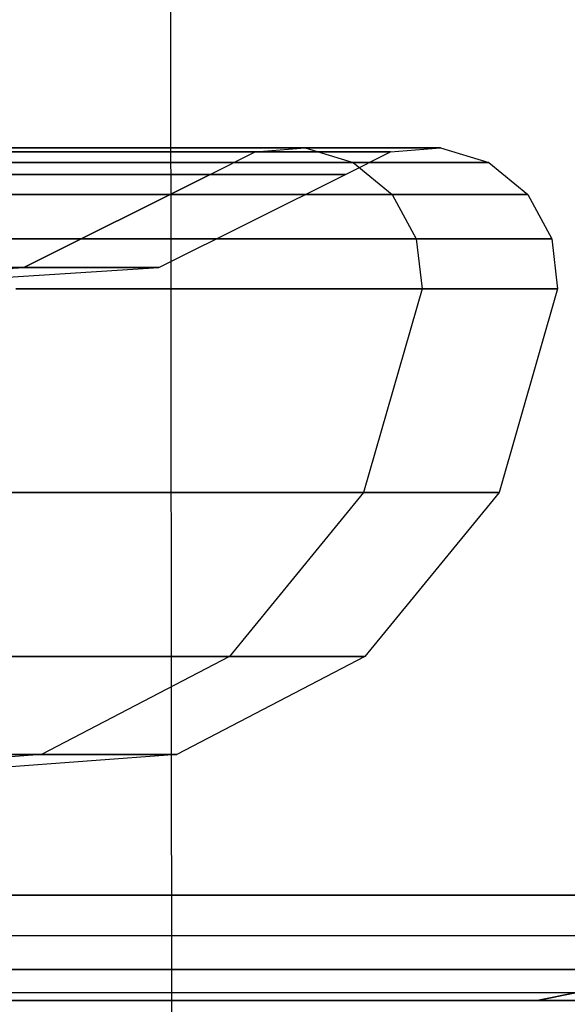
# Model space of a CAD drawing. Extents: x -172 to 172, y -29 to 28.
# Tile 883 of 914: x 165.53 to 166.57, y -6.56 to -4.69. Entities that reach past the tile are written whole.
import ezdxf

# ---------------------------------------------------------------- set-up
doc = ezdxf.new("R2010")
doc.units = 0
doc.header["$LTSCALE"] = 25.4
doc.layers.get('0').update_dxf_attribs({"linetype": 'CONTINUOUS'})

# ---------------------------------------------------------------- blocks, each defined once
blk = doc.blocks.new('RYFLO_AURA_STL')
at = {"color": 0}
for p, q in [((165.8179, -7.3033, -1205.7495), (165.8073, 7.0967, -1205.752)), ((165.8179, -7.3033, -1205.7495), (165.8073, 7.0967, -1205.752)), ((165.8179, -7.3033, -1280.7507), (165.8073, 7.0967, -1280.7483)), ((165.8179, -7.3033, -1280.7507), (165.8073, 7.0967, -1280.7483)), ((166.0708, -4.9348, -1234.0065), (165.3005, -4.9348, -1224.7914)), ((165.3005, -4.9348, -1261.7089), (166.0708, -4.9348, -1252.4938)), ((166.0708, -4.9348, -1234.0065), (165.3005, -4.9348, -1224.7914)), ((165.3005, -4.9348, -1261.7089), (166.0708, -4.9348, -1252.4938)), ((165.9757, -4.9428, -1234.0118), (166.0708, -4.9348, -1234.0065)), ((165.9757, -4.9428, -1234.0118), (166.0708, -4.9348, -1234.0065)), ((165.9757, -4.9428, -1252.4884), (166.0708, -4.9348, -1252.4938)), ((165.9757, -4.9428, -1252.4884), (166.0708, -4.9348, -1252.4938)), ((166.3279, -4.9348, -1243.2501), (166.0708, -4.9348, -1234.0065)), ((166.0708, -4.9348, -1234.0065), (166.162, -4.9632, -1234.0015)), ((166.0708, -4.9348, -1234.0065), (166.162, -4.9632, -1234.0015)), ((166.0708, -4.9348, -1252.4938), (166.162, -4.9632, -1252.4988)), ((166.0708, -4.9348, -1252.4938), (166.3279, -4.9348, -1243.2501)), ((166.0708, -4.9348, -1252.4938), (166.162, -4.9632, -1252.4988)), ((166.3279, -4.9348, -1243.2501), (166.0708, -4.9348, -1234.0065)), ((166.0708, -4.9348, -1252.4938), (166.3279, -4.9348, -1243.2501)), ((166.2326, -4.9428, -1243.2501), (166.3279, -4.9348, -1243.2501)), ((166.2326, -4.9428, -1243.2501), (166.3279, -4.9348, -1243.2501)), ((166.3279, -4.9348, -1243.2501), (166.4192, -4.9632, -1243.2501)), ((166.3279, -4.9348, -1243.2501), (166.4192, -4.9632, -1243.2501)), ((165.9757, -4.9428, -1234.0118), (165.2057, -4.9428, -1224.802)), ((165.2057, -4.9428, -1261.6982), (165.9757, -4.9428, -1252.4884)), ((165.9757, -4.9428, -1234.0118), (165.2057, -4.9428, -1224.802)), ((165.2057, -4.9428, -1261.6982), (165.9757, -4.9428, -1252.4884)), ((165.8905, -4.986, -1234.0165), (165.9757, -4.9428, -1234.0118)), ((165.8905, -4.986, -1234.0165), (165.9757, -4.9428, -1234.0118)), ((165.8905, -4.986, -1252.4838), (165.9757, -4.9428, -1252.4884)), ((165.8905, -4.986, -1252.4838), (165.9757, -4.9428, -1252.4884)), ((166.2326, -4.9428, -1243.2501), (165.9757, -4.9428, -1234.0118)), ((165.9757, -4.9428, -1252.4884), (166.2326, -4.9428, -1243.2501)), ((166.2326, -4.9428, -1243.2501), (165.9757, -4.9428, -1234.0118)), ((165.9757, -4.9428, -1252.4884), (166.2326, -4.9428, -1243.2501)), ((166.1472, -4.986, -1243.2501), (166.2326, -4.9428, -1243.2501)), ((166.1472, -4.986, -1243.2501), (166.2326, -4.9428, -1243.2501)), ((166.162, -4.9632, -1234.0015), (165.3912, -4.9632, -1224.7812)), ((165.3912, -4.9632, -1261.719), (166.162, -4.9632, -1252.4988)), ((166.162, -4.9632, -1234.0015), (165.3912, -4.9632, -1224.7812)), ((165.3912, -4.9632, -1261.719), (166.162, -4.9632, -1252.4988)), ((166.4192, -4.9632, -1243.2501), (166.162, -4.9632, -1234.0015)), ((166.162, -4.9632, -1234.0015), (166.2359, -5.0238, -1233.9973)), ((166.162, -4.9632, -1234.0015), (166.2359, -5.0238, -1233.9973)), ((166.162, -4.9632, -1252.4988), (166.2359, -5.0238, -1252.5029)), ((166.162, -4.9632, -1252.4988), (166.4192, -4.9632, -1243.2501)), ((166.162, -4.9632, -1252.4988), (166.2359, -5.0238, -1252.5029)), ((166.4192, -4.9632, -1243.2501), (166.162, -4.9632, -1234.0015)), ((166.162, -4.9632, -1252.4988), (166.4192, -4.9632, -1243.2501)), ((166.4192, -4.9632, -1243.2501), (166.4932, -5.0238, -1243.2501)), ((166.4192, -4.9632, -1243.2501), (166.4932, -5.0238, -1243.2501)), ((165.1209, -4.986, -1224.8115), (165.8905, -4.986, -1234.0165)), ((165.8905, -4.986, -1252.4838), (165.1209, -4.986, -1261.6887)), ((165.1209, -4.986, -1224.8115), (165.8905, -4.986, -1234.0165)), ((165.8905, -4.986, -1252.4838), (165.1209, -4.986, -1261.6887)), ((165.8905, -4.986, -1234.0165), (165.5365, -5.1625, -1234.0363)), ((165.5365, -5.1625, -1252.464), (165.8905, -4.986, -1252.4838)), ((165.5365, -5.1625, -1252.464), (165.8905, -4.986, -1252.4838)), ((165.8905, -4.986, -1234.0165), (165.5365, -5.1625, -1234.0363)), ((165.7927, -5.1625, -1243.2501), (166.1472, -4.986, -1243.2501)), ((165.7927, -5.1625, -1243.2501), (166.1472, -4.986, -1243.2501)), ((166.1472, -4.986, -1243.2501), (165.8905, -4.986, -1252.4838)), ((165.8905, -4.986, -1234.0165), (166.1472, -4.986, -1243.2501)), ((165.8905, -4.986, -1234.0165), (166.1472, -4.986, -1243.2501)), ((166.1472, -4.986, -1243.2501), (165.8905, -4.986, -1252.4838)), ((166.2359, -5.0238, -1233.9973), (165.4648, -5.0238, -1224.7731)), ((165.4648, -5.0238, -1261.7272), (166.2359, -5.0238, -1252.5029)), ((166.2359, -5.0238, -1233.9973), (165.4648, -5.0238, -1224.7731)), ((165.4648, -5.0238, -1261.7272), (166.2359, -5.0238, -1252.5029)), ((166.4932, -5.0238, -1243.2501), (166.2359, -5.0238, -1233.9973)), ((166.2359, -5.0238, -1233.9973), (166.2817, -5.1077, -1233.9948)), ((166.2359, -5.0238, -1233.9973), (166.2817, -5.1077, -1233.9948)), ((166.2359, -5.0238, -1252.5029), (166.2817, -5.1077, -1252.5055)), ((166.2359, -5.0238, -1252.5029), (166.4932, -5.0238, -1243.2501)), ((166.2359, -5.0238, -1252.5029), (166.2817, -5.1077, -1252.5055)), ((166.4932, -5.0238, -1243.2501), (166.2359, -5.0238, -1233.9973)), ((166.2359, -5.0238, -1252.5029), (166.4932, -5.0238, -1243.2501)), ((166.4932, -5.0238, -1243.2501), (166.5391, -5.1077, -1243.2501)), ((166.4932, -5.0238, -1243.2501), (166.5391, -5.1077, -1243.2501)), ((166.2817, -5.1077, -1233.9948), (165.5103, -5.1077, -1224.7679)), ((165.5103, -5.1077, -1261.7323), (166.2817, -5.1077, -1252.5055)), ((166.2817, -5.1077, -1233.9948), (165.5103, -5.1077, -1224.7679)), ((165.5103, -5.1077, -1261.7323), (166.2817, -5.1077, -1252.5055)), ((166.5391, -5.1077, -1243.2501), (166.2817, -5.1077, -1233.9948)), ((166.2817, -5.1077, -1233.9948), (166.2926, -5.2027, -1233.9941)), ((166.2817, -5.1077, -1233.9948), (166.2926, -5.2027, -1233.9941)), ((166.2817, -5.1077, -1252.5055), (166.2926, -5.2027, -1252.5061)), ((166.2817, -5.1077, -1252.5055), (166.5391, -5.1077, -1243.2501)), ((166.2817, -5.1077, -1252.5055), (166.2926, -5.2027, -1252.5061)), ((166.5391, -5.1077, -1243.2501), (166.2817, -5.1077, -1233.9948)), ((166.2817, -5.1077, -1252.5055), (166.5391, -5.1077, -1243.2501)), ((166.5391, -5.1077, -1243.2501), (166.55, -5.2027, -1243.2501)), ((166.5391, -5.1077, -1243.2501), (166.55, -5.2027, -1243.2501)), ((165.5365, -5.1625, -1234.0363), (164.7686, -5.1625, -1224.8508)), ((164.7686, -5.1625, -1261.6494), (165.5365, -5.1625, -1252.464)), ((165.5365, -5.1625, -1234.0363), (164.7686, -5.1625, -1224.8508)), ((164.7686, -5.1625, -1261.6494), (165.5365, -5.1625, -1252.464)), ((165.5365, -5.1625, -1234.0363), (165.1418, -5.1875, -1234.0582)), ((165.1418, -5.1875, -1252.442), (165.5365, -5.1625, -1252.464)), ((165.1418, -5.1875, -1252.442), (165.5365, -5.1625, -1252.464)), ((165.5365, -5.1625, -1234.0363), (165.1418, -5.1875, -1234.0582)), ((165.3974, -5.1875, -1243.2501), (165.7927, -5.1625, -1243.2501)), ((165.3974, -5.1875, -1243.2501), (165.7927, -5.1625, -1243.2501)), ((165.5365, -5.1625, -1252.464), (165.7927, -5.1625, -1243.2501)), ((165.7927, -5.1625, -1243.2501), (165.5365, -5.1625, -1234.0363)), ((165.5365, -5.1625, -1252.464), (165.7927, -5.1625, -1243.2501)), ((165.7927, -5.1625, -1243.2501), (165.5365, -5.1625, -1234.0363)), ((165.5212, -5.2027, -1224.7667), (166.2926, -5.2027, -1233.9941)), ((166.2926, -5.2027, -1252.5061), (165.5212, -5.2027, -1261.7335)), ((165.5212, -5.2027, -1224.7667), (166.2926, -5.2027, -1233.9941)), ((166.2926, -5.2027, -1252.5061), (165.5212, -5.2027, -1261.7335)), ((166.2926, -5.2027, -1233.9941), (166.1814, -5.5895, -1234.0004)), ((166.2926, -5.2027, -1233.9941), (166.1814, -5.5895, -1234.0004)), ((166.2926, -5.2027, -1252.5061), (166.1814, -5.5895, -1252.4999)), ((166.2926, -5.2027, -1252.5061), (166.1814, -5.5895, -1252.4999)), ((166.2926, -5.2027, -1233.9941), (166.55, -5.2027, -1243.2501)), ((166.55, -5.2027, -1243.2501), (166.2926, -5.2027, -1252.5061)), ((166.2926, -5.2027, -1233.9941), (166.55, -5.2027, -1243.2501)), ((166.55, -5.2027, -1243.2501), (166.2926, -5.2027, -1252.5061)), ((166.55, -5.2027, -1243.2501), (166.4387, -5.5895, -1243.2501)), ((166.55, -5.2027, -1243.2501), (166.4387, -5.5895, -1243.2501)), ((166.1814, -5.5895, -1234.0004), (165.4106, -5.5895, -1224.7792)), ((165.4106, -5.5895, -1261.7211), (166.1814, -5.5895, -1252.4999)), ((166.1814, -5.5895, -1234.0004), (165.4106, -5.5895, -1224.7792)), ((165.4106, -5.5895, -1261.7211), (166.1814, -5.5895, -1252.4999)), ((166.1814, -5.5895, -1234.0004), (165.927, -5.9011, -1234.0145)), ((166.1814, -5.5895, -1234.0004), (165.927, -5.9011, -1234.0145)), ((166.1814, -5.5895, -1252.4999), (165.927, -5.9011, -1252.4857)), ((166.1814, -5.5895, -1252.4999), (165.927, -5.9011, -1252.4857)), ((166.4387, -5.5895, -1243.2501), (166.1814, -5.5895, -1234.0004)), ((166.1814, -5.5895, -1252.4999), (166.4387, -5.5895, -1243.2501)), ((166.4387, -5.5895, -1243.2501), (166.1814, -5.5895, -1234.0004)), ((166.1814, -5.5895, -1252.4999), (166.4387, -5.5895, -1243.2501)), ((166.4387, -5.5895, -1243.2501), (166.1838, -5.9011, -1243.2501)), ((166.4387, -5.5895, -1243.2501), (166.1838, -5.9011, -1243.2501)), ((165.927, -5.9011, -1234.0145), (165.1573, -5.9011, -1224.8074)), ((165.1573, -5.9011, -1261.6929), (165.927, -5.9011, -1252.4857)), ((165.927, -5.9011, -1234.0145), (165.1573, -5.9011, -1224.8074)), ((165.1573, -5.9011, -1261.6929), (165.927, -5.9011, -1252.4857)), ((165.927, -5.9011, -1234.0145), (165.5705, -6.0869, -1234.0343)), ((165.927, -5.9011, -1234.0145), (165.5705, -6.0869, -1234.0343)), ((165.927, -5.9011, -1252.4857), (165.5705, -6.0869, -1252.4659)), ((165.927, -5.9011, -1252.4857), (165.5705, -6.0869, -1252.4659)), ((166.1838, -5.9011, -1243.2501), (165.8268, -6.0869, -1243.2501)), ((166.1838, -5.9011, -1243.2501), (165.8268, -6.0869, -1243.2501)), ((166.1838, -5.9011, -1243.2501), (165.927, -5.9011, -1234.0145)), ((165.927, -5.9011, -1252.4857), (166.1838, -5.9011, -1243.2501)), ((166.1838, -5.9011, -1243.2501), (165.927, -5.9011, -1234.0145)), ((165.927, -5.9011, -1252.4857), (166.1838, -5.9011, -1243.2501)), ((165.5705, -6.0869, -1234.0343), (164.8025, -6.0869, -1224.847)), ((164.8025, -6.0869, -1261.6532), (165.5705, -6.0869, -1252.4659)), ((165.5705, -6.0869, -1234.0343), (164.8025, -6.0869, -1224.847)), ((164.8025, -6.0869, -1261.6532), (165.5705, -6.0869, -1252.4659)), ((165.5705, -6.0869, -1234.0343), (165.1698, -6.117, -1234.0566)), ((165.5705, -6.0869, -1234.0343), (165.1698, -6.117, -1234.0566)), ((165.5705, -6.0869, -1252.4659), (165.1698, -6.117, -1252.4436)), ((165.5705, -6.0869, -1252.4659), (165.1698, -6.117, -1252.4436)), ((165.8268, -6.0869, -1243.2501), (165.4255, -6.117, -1243.2501)), ((165.8268, -6.0869, -1243.2501), (165.4255, -6.117, -1243.2501)), ((165.8268, -6.0869, -1243.2501), (165.5705, -6.0869, -1234.0343)), ((165.5705, -6.0869, -1252.4659), (165.8268, -6.0869, -1243.2501)), ((165.8268, -6.0869, -1243.2501), (165.5705, -6.0869, -1234.0343)), ((165.5705, -6.0869, -1252.4659), (165.8268, -6.0869, -1243.2501)), ((166.7082, -6.354, -1215.1807), (164.8906, -6.354, -1205.9592)), ((164.8906, -6.354, -1280.541), (166.7082, -6.354, -1271.3196)), ((164.8906, -6.354, -1280.541), (166.7082, -6.354, -1271.3196)), ((166.7082, -6.354, -1215.1807), (164.8906, -6.354, -1205.9592)), ((164.8758, -6.4306, -1205.9626), (166.6933, -6.4306, -1215.1832)), ((164.8758, -6.4306, -1280.5376), (166.6933, -6.4306, -1271.317)), ((164.8758, -6.4306, -1205.9626), (166.6933, -6.4306, -1215.1832)), ((164.8758, -6.4306, -1280.5376), (166.6933, -6.4306, -1271.317)), ((166.6506, -6.4955, -1215.1903), (164.8336, -6.4955, -1205.9722)), ((166.6506, -6.4955, -1215.1903), (164.8336, -6.4955, -1205.9722)), ((164.8336, -6.4955, -1280.5281), (166.6506, -6.4955, -1271.3099)), ((164.8336, -6.4955, -1280.5281), (166.6506, -6.4955, -1271.3099)), ((164.7703, -6.5389, -1205.9865), (166.5866, -6.5389, -1215.2012)), ((164.7703, -6.5389, -1205.9865), (166.5866, -6.5389, -1215.2012)), ((164.7703, -6.5389, -1280.5138), (166.5866, -6.5389, -1271.2991)), ((164.7703, -6.5389, -1280.5138), (166.5866, -6.5389, -1271.2991)), ((166.5112, -6.5542, -1215.2139), (166.5866, -6.5389, -1215.2012)), ((166.5112, -6.5542, -1215.2139), (166.5866, -6.5389, -1215.2012)), ((166.5866, -6.5389, -1271.2991), (166.5112, -6.5542, -1271.2864)), ((166.5866, -6.5389, -1271.2991), (166.5112, -6.5542, -1271.2864)), ((166.5112, -6.5542, -1215.2139), (164.6957, -6.5542, -1206.0033)), ((164.6957, -6.5542, -1280.4969), (166.5112, -6.5542, -1271.2864)), ((166.5112, -6.5542, -1215.2139), (164.6957, -6.5542, -1206.0033)), ((164.6957, -6.5542, -1280.4969), (166.5112, -6.5542, -1271.2864)), ((166.7761, -6.5542, -1216.8353), (166.5112, -6.5542, -1215.2139)), ((166.5112, -6.5542, -1271.2864), (166.7761, -6.5542, -1269.6649)), ((166.7761, -6.5542, -1216.8353), (166.5112, -6.5542, -1215.2139)), ((166.5112, -6.5542, -1271.2864), (166.7761, -6.5542, -1269.6649))]:
    blk.add_line(p, q, dxfattribs=at)

msp = doc.modelspace()

# ---------------------------------------------------------------- block references
at = {"color": 0}
msp.add_blockref('RYFLO_AURA_STL', (0, 0), dxfattribs=at)

doc.saveas('drawing.dxf')
